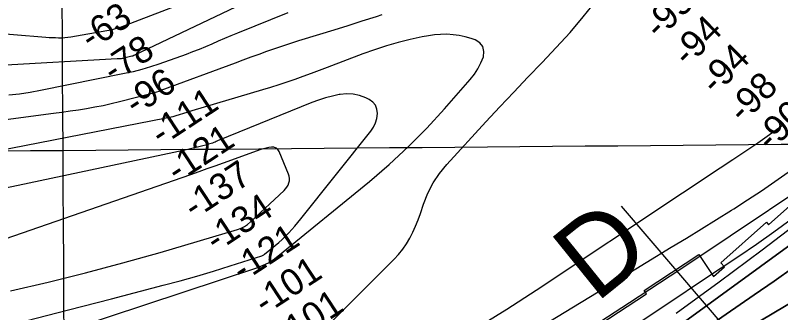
# Model space of a CAD drawing. Extents: x 3477039 to 3515015, y 546746 to 572297.
# Drawn here: x 3507483 to 3509416, y 557913 to 558665 of the extents above; entities that cross this region are included whole.
import ezdxf

# ---------------------------------------------------------------- set-up
doc = ezdxf.new("R2010")
doc.units = 0
for name, color, linetype in [('V-GRID-MAJR', 7, 'Continuous'), ('V-RIVR-IDEN', 7, 'Continuous'), ('V-RIVR-RANG', 7, 'Continuous'), ('V-RRAP-RVMT', 7, 'Continuous'), ('V-TOPO-DPTH', 7, 'Continuous'), ('V-TOPO-MAJR', 7, 'Continuous'), ('V-TOPO-MINR', 7, 'Continuous')]:
    doc.layers.add(name, color=color, linetype=linetype)

msp = doc.modelspace()

# ---------------------------------------------------------------- linework, layer by layer
at = {"layer": 'V-GRID-MAJR'}
for points in [[(3507641.796, 552264.599), (3507603.9, 558323.61), (3507565.9930000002, 564384.554), (3507528.086, 570445.515), (3507528.074, 570447.432)], [(3481235.517, 558168.281), (3486509.202, 558197.813), (3491782.883, 558228.111), (3497056.56, 558259.177), (3502330.233, 558291.01), (3507603.9, 558323.61), (3512877.563, 558356.976), (3512877.5640000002, 558356.976)]]:
    msp.add_spline(points, degree=3, dxfattribs=at)
at = {"layer": 'V-RIVR-RANG'}
msp.add_line((3509663.4216, 557422.7103000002), (3509013.5821, 558182.7818), dxfattribs=at)
at = {"layer": 'V-RRAP-RVMT'}
for p, q in [((3509385.126000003, 558135.5690000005), (3509499.0330000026, 558237.5530000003)), ((3509264.7900000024, 558039.0170000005), (3509379.4750000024, 558141.8880000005)), ((3509379.4750000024, 558141.8880000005), (3509385.126000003, 558135.5690000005)), ((3509070.8770000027, 557969.6110000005), (3509208.7350000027, 558060.7550000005)), ((3509208.7350000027, 558060.7550000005), (3509245.9880000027, 558004.4090000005)), ((3509245.9880000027, 558004.4090000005), (3509273.6010000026, 558029.1380000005)), ((3509273.6010000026, 558029.1380000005), (3509264.7900000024, 558039.0170000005)), ((3509076.5440000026, 557961.0370000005), (3509070.8770000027, 557969.6110000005)), ((3508957.7140000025, 557882.4900000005), (3509076.5440000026, 557961.0370000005))]:
    msp.add_line(p, q, dxfattribs=at)
at = {"layer": 'V-TOPO-DPTH'}
for points in [[(3509067.929104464, 557813.8681910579), (3509556.800274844, 558170.0599471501)], [(3509556.800274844, 558170.0599471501), (3509067.929104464, 557813.8681910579)], [(3508995.1071443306, 557714.5439508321), (3509348.6607380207, 557958.3353859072), (3509398.8035613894, 557993.168822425), (3509448.783155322, 558028.2332099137)], [(3509448.783155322, 558028.2332099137), (3509398.8035613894, 557993.168822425), (3509348.6607380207, 557958.3353859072), (3508995.1071443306, 557714.5439508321)], [(3509537.4024462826, 557995.5052616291), (3509340.213002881, 557878.1350628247)], [(3509537.4024462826, 557995.5052616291), (3509340.213002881, 557878.1350628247)]]:
    msp.add_lwpolyline(points, dxfattribs=at)
at = {"layer": 'V-TOPO-MAJR'}
for points in [[(3508278.835681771, 557888.0115596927), (3508439.626364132, 558048.2679060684), (3508450.9737622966, 558060.6347351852), (3508461.525559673, 558073.5925812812), (3508470.8839558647, 558087.4369528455), (3508479.4467512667, 558101.8723413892), (3508487.002338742, 558116.930522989), (3508494.028510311, 558132.2157785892), (3508500.260558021, 558147.8416451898), (3508505.963189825, 558163.6945857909), (3508514.0196406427, 558188.0384501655), (3508525.006135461, 558215.2624816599), (3508538.1187205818, 558241.2376916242), (3508554.4204411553, 558265.3396692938), (3508572.848252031, 558288.1928254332), (3508671.196701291, 558395.3464091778), (3508706.3807559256, 558433.3349604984), (3508741.791109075, 558471.1094497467), (3508777.540909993, 558508.5628458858), (3508813.517009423, 558545.8021799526), (3508849.0572841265, 558583.4129588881), (3508883.791923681, 558621.7315137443), (3508917.318110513, 558661.1117324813), (3508950.038662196, 558701.1997271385)], [(3508408.9035028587, 558666.2316547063), (3508394.089999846, 558661.3506245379), (3508358.5608875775, 558649.7894726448), (3508322.9762244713, 558638.4041853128), (3508287.308235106, 558627.2826948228), (3508251.584694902, 558616.3370688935), (3508197.9289054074, 558600.1140910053), (3508177.7406631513, 558593.8272152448), (3508157.626101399, 558587.3188993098), (3508137.6220604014, 558580.478423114), (3508117.6916999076, 558573.4165067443), (3508097.8241110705, 558566.1680641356), (3508077.9664903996, 558558.8925008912), (3508058.123821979, 558551.5762566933), (3508038.291121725, 558544.2328918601), (3507850.9502214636, 558474.6486483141), (3507845.455964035, 558472.701850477), (3507839.926443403, 558470.8669445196), (3507834.3440279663, 558469.1998763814), (3507828.7263493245, 558467.6447001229), (3507746.182490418, 558446.130755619), (3507725.6587723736, 558441.0947362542), (3507705.051992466, 558436.4538888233), (3507684.3206197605, 558432.405799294), (3507663.5061851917, 558428.7528816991), (3507642.6165076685, 558425.4844886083), (3507621.709729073, 558422.3328512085), (3507600.777298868, 558419.3563473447), (3507579.827767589, 558416.4965991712), (3507307.0767659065, 558380.4266428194)], [(3509151.6414134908, 557911.9535310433), (3509260.6965093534, 557991.2104499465), (3509368.721812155, 558071.9141759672), (3509561.149796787, 558218.6583919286)]]:
    msp.add_lwpolyline(points, dxfattribs=at)
at = {"layer": 'V-TOPO-MINR'}
for points in [[(3507892.815497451, 558689.5986225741), (3507756.641236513, 558637.2540897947), (3507746.320990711, 558633.6284939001), (3507735.8877463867, 558630.4111649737), (3507725.2850042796, 558627.8062364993), (3507714.5692636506, 558625.6095749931), (3507623.9693150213, 558609.7726145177), (3507616.133626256, 558608.6381881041), (3507608.2746602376, 558607.8109018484), (3507600.3807783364, 558607.444325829), (3507592.4636191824, 558607.3848899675), (3507584.5326641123, 558607.6302496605), (3507576.6067725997, 558607.9723498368), (3507568.6884764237, 558608.4595607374), (3507560.775243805, 558609.0435121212), (3507396.5492200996, 558622.6759384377), (3507382.0883466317, 558624.0656300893), (3507367.659084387, 558625.7046940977), (3507353.2772389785, 558627.7178166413), (3507338.9270047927, 558629.9803115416), (3507324.6536570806, 558632.6632460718), (3507310.4509872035, 558635.6562290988), (3507296.3543340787, 558639.1142848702), (3506455.981871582, 559009.281599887)], [(3508039.091082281, 558685.5312866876), (3507782.5528556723, 558563.0170363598), (3507780.2356333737, 558562.0528420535), (3507777.8319401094, 558561.3307281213), (3507760.647980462, 558557.1144636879), (3507758.1237766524, 558556.5519573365), (3507755.587177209, 558556.0618691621), (3507753.031984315, 558555.6804082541), (3507750.464395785, 558555.3713655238), (3507747.8862156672, 558555.1330152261), (3507745.306361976, 558554.9161899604), (3507742.723997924, 558554.7316522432), (3507740.1399602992, 558554.5686395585), (3507444.1655389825, 558537.7551853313)], [(3508171.2603468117, 558671.6030540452), (3508043.980042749, 558619.7002352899), (3508027.790324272, 558613.0080630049), (3508011.6443213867, 558606.2133814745), (3507995.563891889, 558599.2649360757), (3507979.527177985, 558592.213981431), (3507963.4492853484, 558585.2706889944), (3507947.272880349, 558578.5731840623), (3507930.948706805, 558572.2443603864), (3507914.526020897, 558566.1613242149), (3507845.7644836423, 558541.575237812), (3507824.4907048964, 558534.4865758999), (3507803.0431923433, 558528.0233171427), (3507781.335079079, 558522.4981631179), (3507759.453232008, 558517.5984122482), (3507547.116435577, 558474.8792905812), (3507520.497702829, 558470.0585332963), (3507493.7857438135, 558465.929285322), (3507466.933945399, 558462.8373013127)], [(3506676.12769022, 557558.0593345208), (3508095.332338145, 558027.6743347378), (3508109.038624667, 558033.0684048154), (3508122.2267623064, 558039.404240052), (3508134.6376766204, 558047.152723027), (3508146.5304420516, 558055.8429711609), (3508377.5616983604, 558245.1340902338), (3508427.609935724, 558288.2656406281), (3508476.1367881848, 558332.9684650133), (3508522.3815632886, 558380.0282003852), (3508567.1049534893, 558428.6592097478), (3508631.989645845, 558502.8359318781), (3508642.2786423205, 558516.0571604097), (3508651.4750342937, 558529.9167260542), (3508659.0325195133, 558544.7337973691), (3508665.4974002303, 558560.1892057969), (3508666.545412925, 558573.9093116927), (3508664.0217300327, 558585.8885131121), (3508656.140503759, 558595.2563578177), (3508644.687581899, 558602.8832980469), (3508634.0820958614, 558606.4558499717), (3508619.0614355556, 558610.7412362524), (3508603.8775556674, 558614.069720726), (3508588.448846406, 558615.9628524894), (3508572.856917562, 558616.8990824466), (3508557.1991385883, 558616.5445958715), (3508541.6192075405, 558615.4542970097), (3508526.156048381, 558613.2602797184), (3508510.770737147, 558610.330450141), (3508480.4825816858, 558603.4370263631), (3508450.2033286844, 558595.8710408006), (3508420.177784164, 558587.4670327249), (3508390.532802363, 558577.8059908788), (3508361.1415290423, 558567.3069265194), (3508270.313431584, 558532.6862189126), (3508250.139754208, 558525.0886248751), (3508229.926700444, 558517.5986086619)], [(3508229.926700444, 558517.5986086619), (3508209.654582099, 558510.2699591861), (3508189.3430873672, 558503.0488875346), (3508168.9536612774, 558496.057879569), (3508148.4997405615, 558489.2659317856), (3508127.9490779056, 558482.7725742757), (3508107.333920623, 558476.478276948), (3507929.2376265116, 558423.5159856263), (3507926.5924271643, 558422.705164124), (3507923.956862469, 558421.8649728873), (3507921.3357497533, 558420.9807270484), (3507918.7242716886, 558420.067111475), (3507916.113749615, 558419.1503276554), (3507913.4948652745, 558418.2586963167), (3507910.863437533, 558417.4047937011), (3507908.223647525, 558416.5760435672), (3507897.1681841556, 558413.1923157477), (3507888.9618787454, 558410.8207320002), (3507880.7123264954, 558408.6222963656), (3507872.3979039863, 558406.6835828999), (3507864.040234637, 558404.9180175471), (3507436.702091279, 558321.6215278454)], [(3507509.549337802, 557893.0741529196), (3507617.723404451, 557920.7594584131), (3507725.8501266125, 557948.630749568), (3507856.897183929, 557982.5903149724), (3507899.3587496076, 557993.9870228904), (3507941.678921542, 558005.8710033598), (3507983.7870028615, 558018.4858926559), (3508025.7536904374, 558031.5880545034), (3508105.6573778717, 558057.2955998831), (3508107.5113309, 558058.0102314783), (3508110.971020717, 558059.8950978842), (3508112.5767575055, 558061.0653326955), (3508139.471005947, 558083.1008942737), (3508148.3617139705, 558090.6824279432), (3508157.043488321, 558098.4873762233), (3508165.411862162, 558106.627446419), (3508173.5713023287, 558114.9909312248), (3508181.466684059, 558123.6149627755), (3508189.219861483, 558132.36200946), (3508196.7597324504, 558141.293578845), (3508204.1573991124, 558150.348163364), (3508380.8495336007, 558372.0223656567), (3508387.5140573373, 558382.2212337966), (3508392.7951881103, 558392.9479087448), (3508396.001229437, 558404.4662939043), (3508397.8238778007, 558416.5124858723), (3508396.3449165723, 558427.7021535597), (3508392.694706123, 558437.6109738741), (3508385.7876218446, 558445.5985231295), (3508376.7092883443, 558452.3052250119), (3508368.1305873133, 558456.4370293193), (3508352.3588408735, 558462.2353070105), (3508336.3102511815, 558465.9612175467), (3508319.846396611, 558466.5785773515), (3508303.1056987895, 558465.1235700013), (3508301.413075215, 558464.8098866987), (3508283.7573772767, 558460.9737552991), (3508266.3091695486, 558456.430439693), (3508249.1721971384, 558450.8263477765), (3508232.2427149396, 558444.515071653), (3507994.062489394, 558347.293317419), (3507990.813839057, 558345.9856001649), (3507987.5569753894, 558344.6989720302)], [(3508649.1953945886, 557876.0623627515), (3508723.9948445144, 557922.6505144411), (3508798.015476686, 557970.5255179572), (3509167.6938192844, 558216.3964145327), (3509199.444920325, 558237.489681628), (3509231.2108630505, 558258.5605480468), (3509262.9990683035, 558279.5978134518), (3509294.80211524, 558300.6126781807), (3509322.6632346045, 558319.0016357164), (3509340.470628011, 558330.9156279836), (3509358.1764247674, 558342.9767759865), (3509375.7298265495, 558355.2586575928), (3509393.1816316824, 558367.6876949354), (3509422.470478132, 558388.8245925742)], [(3507987.5569753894, 558344.6989720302), (3507984.2877917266, 558343.4439775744), (3507981.0103947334, 558342.210072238), (3507977.711425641, 558341.04064996), (3507974.3919491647, 558339.9359841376), (3507971.0417116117, 558338.9284529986), (3507967.6709666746, 558337.9856783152), (3507953.598982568, 558334.2699813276), (3507943.1586464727, 558331.5943603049), (3507932.6940711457, 558329.0204752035), (3507922.193136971, 558326.5991939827), (3507911.6679635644, 558324.2796486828), (3507490.454055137, 558234.6621664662), (3507405.242686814, 558217.235481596)], [(3508175.8964018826, 558252.613262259), (3508175.0663027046, 558258.1848843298), (3508173.424264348, 558263.7244181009), (3508149.4541577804, 558320.6807182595), (3508145.927602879, 558325.7728837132), (3508141.646080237, 558329.5694527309), (3508136.232105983, 558331.4226270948), (3508130.0631639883, 558331.9802050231), (3508123.146763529, 558330.9226711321), (3508116.3040466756, 558329.5532202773), (3508109.5718552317, 558327.7158939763), (3508102.9133473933, 558325.5666507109), (3508008.0022437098, 558291.2719552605), (3507987.4722172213, 558283.8967314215), (3507966.9241840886, 558276.572321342), (3507946.3491409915, 558269.324131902), (3507925.756091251, 558262.1267562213), (3507201.1302210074, 558010.3724976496)], [(3508810.591015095, 557878.1916126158), (3508911.9726808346, 557939.8293685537), (3509013.2940985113, 558001.5663844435), (3509139.455201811, 558078.5657162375), (3509177.6184425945, 558101.9301157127), (3509215.7384321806, 558125.3646528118), (3509253.7935449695, 558148.9043963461), (3509291.805406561, 558172.514277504), (3509297.2684898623, 558175.9179661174), (3509332.2568159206, 558198.2626221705), (3509366.8994672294, 558221.1187087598), (3509401.0236064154, 558244.7419411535), (3509434.8020708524, 558268.8766040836)], [(3507470.932478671, 557968.939751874), (3507566.1208336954, 557990.5861289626), (3507660.936243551, 558013.6896135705), (3507755.192235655, 558038.9787594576), (3507849.0752825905, 558065.7250128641), (3508044.6014706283, 558123.8805735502), (3508053.52391483, 558127.2319737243), (3508062.0105016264, 558131.3431407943), (3508069.843302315, 558136.5939582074), (3508077.240245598, 558142.6045425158), (3508161.8218317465, 558221.8080666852), (3508165.8006993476, 558226.1435487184), (3508169.289787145, 558230.7921264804), (3508172.044205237, 558235.9103478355), (3508174.308843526, 558241.3416649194), (3508175.508592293, 558246.993507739), (3508175.8964018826, 558252.613262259)], [(3508905.813113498, 557855.8593665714), (3509033.840147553, 557938.9370705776), (3509161.315145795, 558022.8593630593), (3509288.42212016, 558107.3447145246), (3509484.5789060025, 558238.6629935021)], [(3509067.929104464, 557813.8681910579), (3509556.800274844, 558170.0599471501)], [(3509050.520559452, 557883.5524047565), (3509135.8907596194, 557940.0625625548), (3509221.1046405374, 557996.8099438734), (3509309.780693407, 558056.1296966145), (3509354.383825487, 558086.6027098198), (3509398.57644944, 558117.6480897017), (3509442.1533112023, 558149.5520195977)], [(3508995.1071443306, 557714.5439508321), (3509348.6607380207, 557958.3353859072), (3509398.8035613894, 557993.168822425), (3509448.783155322, 558028.2332099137)], [(3509340.213002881, 557878.1350628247), (3509537.4024462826, 557995.5052616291)]]:
    msp.add_lwpolyline(points, dxfattribs=at)

# ---------------------------------------------------------------- texts
at = {"layer": 'V-RIVR-IDEN'}
msp.add_text('D', height=199.99959800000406, rotation=38.88321709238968, dxfattribs=at).set_placement((3508949.024893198, 557935.9824108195))
at = {"layer": 'V-RIVR-RANG'}
for s, height, rotation, p in [('-95', 67.00000000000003, 44.77855555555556, (3509109.0136922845, 558602.1137492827)), ('-63', 67.00000000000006, 33.323722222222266, (3507674.4685079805, 558574.9661861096)), ('-94', 67.00000000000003, 44.77855555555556, (3509180.5853707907, 558532.256335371)), ('-78', 67.00000000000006, 33.323722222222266, (3507730.961779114, 558492.4324840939)), ('-94', 67.00000000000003, 44.77855555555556, (3509250.847370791, 558461.099335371)), ('-96', 67.00000000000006, 33.323722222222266, (3507786.5744146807, 558409.3181330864)), ('-98', 67.00000000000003, 44.77855555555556, (3509320.5466514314, 558389.3839413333)), ('-111', 67.00000000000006, 33.323722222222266, (3507851.6636325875, 558332.4350087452)), ('-90', 67.00000000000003, 44.77855555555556, (3509390.6204116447, 558318.0411433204)), ('-121', 67.00000000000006, 33.323722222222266, (3507892.287463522, 558239.4676248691)), ('-137', 67.00000000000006, 33.323722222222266, (3507934.664696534, 558147.6520503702)), ('-134', 67.00000000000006, 33.323722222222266, (3507989.845383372, 558064.2553634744)), ('-121', 67.00000000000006, 33.323722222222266, (3508056.477463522, 557988.3866248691)), ('-101', 67.00000000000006, 33.323722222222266, (3508112.9707346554, 557905.8519228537)), ('-101', 67.00000000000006, 33.323722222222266, (3508167.7007346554, 557822.1589228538))]:
    msp.add_text(s, height=height, rotation=rotation, dxfattribs=at).set_placement(p)

doc.saveas('drawing.dxf')
